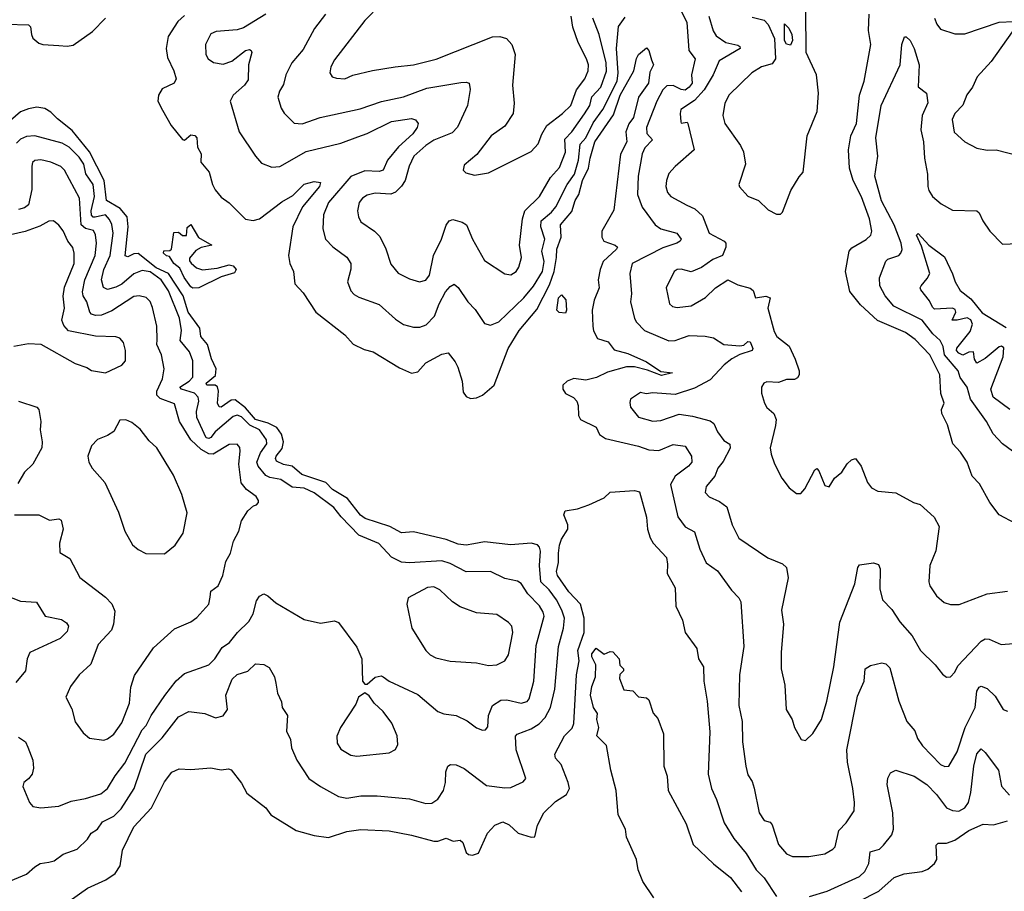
# Model space of a CAD drawing. Extents: x 1690054 to 1842981, y 782881 to 914114.
# Tile 397 of 656: x 1748911 to 1753770, y 883518 to 887818. Entities that reach past the tile are written whole.
import ezdxf

# ---------------------------------------------------------------- set-up
doc = ezdxf.new("R2010")
doc.units = 0

msp = doc.modelspace()

# ---------------------------------------------------------------- linework, layer by layer
at = {"layer": '0CON10XD'}
for points in [[(1752176.9, 887856.9), (1752203.1, 887805), (1752213.3, 887665), (1752243.8, 887625), (1752226.1, 887545), (1752228.8, 887505), (1752215.2, 887484.8), (1752195, 887470), (1752175, 887472.4), (1752135, 887493.7), (1752105, 887491.5), (1752085, 887471.1), (1752055.3, 887415), (1752003.9, 887285), (1752006.1, 887256.1), (1752033.3, 887225), (1751996.7, 887185), (1751982.8, 887155), (1751963.5, 887045), (1751959.4, 886955), (1751982.9, 886892.9), (1752046.2, 886806.2), (1752075.4, 886785.4), (1752154, 886764), (1752175.6, 886735), (1752170.8, 886725), (1752154.3, 886715), (1752085, 886691.9), (1751932.7, 886615), (1751921.8, 886565), (1751930.4, 886465), (1751924.6, 886425), (1751945, 886344), (1751955.6, 886325), (1751994.4, 886285), (1752115, 886233.8), (1752145, 886235.4), (1752181.8, 886248.2), (1752215, 886258.8), (1752293, 886257), (1752335, 886248), (1752385, 886215.6), (1752465, 886208.1), (1752485, 886211.3), (1752505, 886229.5), (1752515, 886228.6), (1752529.6, 886195), (1752526.4, 886185), (1752465, 886166.1), (1752425, 886144.6), (1752387.8, 886115), (1752318.8, 886041.2), (1752240.4, 885999.6), (1752145, 885968.2), (1752035, 885977.1), (1752001.9, 885971.9), (1751975, 885978), (1751926, 885945), (1751921.5, 885928.5), (1751925, 885906.7), (1751965, 885856), (1752035, 885837.5), (1752075, 885840.6), (1752165, 885871.9), (1752231.7, 885861.7), (1752318.3, 885838.3), (1752336.9, 885825), (1752353.8, 885783.8), (1752385, 885742), (1752415, 885723.8), (1752416.5, 885703.5), (1752382.2, 885637.8), (1752356.2, 885605), (1752341.8, 885565), (1752298.5, 885515), (1752293.3, 885485), (1752313.8, 885463.8), (1752365, 885440), (1752401.4, 885415), (1752426.5, 885325), (1752459.3, 885259.3), (1752602.2, 885162.2), (1752675, 885133.8), (1752694.3, 885114.3), (1752703.4, 885063.4), (1752670.8, 884905), (1752679.5, 884835), (1752669.1, 884695), (1752669.5, 884615), (1752686.2, 884535), (1752693.3, 884415), (1752723.8, 884365), (1752733.8, 884325), (1752767, 884267), (1752788.3, 884261.7), (1752825, 884296.7), (1752867.8, 884365), (1752893.3, 884455), (1752929.1, 884625), (1752958.4, 884845), (1753032.2, 885035), (1753047.1, 885115), (1753055, 885127.5), (1753125, 885138.6), (1753149.3, 885129.3), (1753158, 885108), (1753155, 885010), (1753168.8, 884955), (1753215, 884908), (1753255, 884847.5), (1753315, 884777.5), (1753357.1, 884705), (1753428.8, 884635), (1753465, 884588.8), (1753485, 884573.3), (1753505, 884576.2), (1753525, 884598.8), (1753539.8, 884630.2), (1753655, 884751.1), (1753675, 884763.5), (1753695, 884761.5), (1753755, 884735.5), (1753815, 884739.4)], [(1752525, 887829.2), (1752585, 887815.8), (1752605, 887794.3), (1752635.4, 887725), (1752640.7, 887625), (1752625, 887599.5), (1752572, 887585), (1752524.7, 887555.3), (1752412.6, 887447.4), (1752391.5, 887405), (1752381.5, 887345), (1752390.6, 887305), (1752467.6, 887197.6), (1752483.5, 887165), (1752492.2, 887105), (1752460, 887005), (1752462.3, 886992.3), (1752505, 886946.7), (1752557.5, 886925), (1752605, 886878.8), (1752645, 886858.8), (1752665, 886857.5), (1752675, 886867.5), (1752716, 886975), (1752757, 887043), (1752776.7, 887065), (1752797.1, 887245), (1752846.7, 887365), (1752853.5, 887455), (1752842.5, 887545), (1752791.4, 887655), (1752790.8, 887865)], [(1748845, 887795.8), (1748955, 887792.5), (1748965, 887782.5), (1748968.6, 887745), (1748976.6, 887726.6), (1749005, 887702.5), (1749025, 887695.5), (1749105, 887690.4), (1749145, 887686.4), (1749175, 887692.3), (1749270, 887760), (1749334.7, 887825)], [(1749725, 887837.5), (1749691.9, 887808.1), (1749643.1, 887735), (1749634.4, 887675), (1749640.3, 887630.3), (1749672, 887565), (1749683.8, 887525), (1749673.3, 887505), (1749614.3, 887475.7), (1749596.2, 887445), (1749592, 887415), (1749615, 887371.2), (1749658.6, 887295), (1749715, 887226.7), (1749725, 887223.8), (1749755, 887249.6), (1749775, 887246.2), (1749784.6, 887235), (1749789.2, 887189.2), (1749806.5, 887155), (1749805.5, 887115), (1749846.2, 887065), (1749861.9, 887005), (1749875, 886978.8), (1749905, 886942), (1749944.6, 886914.6), (1750025, 886833.1), (1750063.4, 886826.6), (1750095, 886835.4), (1750205, 886918.8), (1750259.2, 886950.8), (1750315, 887005.6), (1750365, 887018.5), (1750396.2, 887015), (1750390, 886995), (1750307.1, 886895), (1750259.6, 886795), (1750238.1, 886655), (1750244.2, 886615), (1750262, 886575), (1750268, 886515), (1750309.6, 886469.6), (1750373.1, 886375), (1750515, 886262.5), (1750556.4, 886216.4), (1750610.3, 886190.3), (1750655, 886179.2), (1750785, 886100), (1750845, 886074), (1750875, 886080.8), (1750915.4, 886124.6), (1750995, 886166.9), (1751025, 886173.3), (1751060, 886130), (1751073.4, 886103.4), (1751094.5, 886035), (1751100.2, 885980.2), (1751115, 885958), (1751135, 885948.6), (1751165, 885952.5), (1751195, 885965.5), (1751251.8, 886015), (1751321, 886195), (1751375.7, 886284.3), (1751462.2, 886387.8), (1751525, 886509.5), (1751547.8, 886575), (1751560.3, 886645), (1751560.9, 886685), (1751583.2, 886745), (1751580.6, 886805), (1751635, 886872), (1751651.4, 886925), (1751670.5, 886955), (1751688.6, 887025), (1751718.1, 887085), (1751725.5, 887135), (1751748.7, 887215), (1751841, 887349), (1751874.3, 887445), (1751941.2, 887565), (1751954.3, 887625.7), (1751964.5, 887645), (1752005, 887678.1), (1752015, 887666.2), (1752029.4, 887619.4), (1752038.9, 887595), (1752020.9, 887559.1), (1752014.3, 887505), (1751965.2, 887435), (1751939.5, 887335), (1751917, 887303), (1751901.6, 887265), (1751907.1, 887215), (1751875.4, 887154.6), (1751842.3, 886877.7), (1751783.3, 886775), (1751783.9, 886745), (1751793.5, 886725), (1751848.8, 886705), (1751860.6, 886695), (1751856.4, 886685), (1751790.8, 886625), (1751776.2, 886585), (1751766.2, 886535), (1751770, 886495), (1751746, 886434), (1751735.5, 886385), (1751738.9, 886305), (1751743, 886283), (1751762.9, 886245), (1751815, 886227.8), (1751845, 886189.4), (1751911.6, 886171.6), (1752005, 886130.2), (1752075, 886081.2), (1752132.5, 886075), (1752078.4, 886061.6), (1752008.8, 886088.8), (1751945.1, 886105.1), (1751905.2, 886104.8), (1751811, 886079), (1751757.8, 886052.2), (1751705, 886039.8), (1751645, 886047.3), (1751612.9, 886035), (1751591.8, 886015), (1751590.9, 885995), (1751605, 885973.3), (1751643.6, 885953.6), (1751660.8, 885935), (1751667.5, 885915), (1751668.6, 885865), (1751678.6, 885845), (1751755, 885806.7), (1751771.7, 885771.8), (1751802.2, 885752.2), (1751965, 885714.2), (1752016, 885695), (1752065, 885692.8), (1752135, 885722.4), (1752195, 885713.3), (1752226.2, 885665), (1752227.3, 885635), (1752212.2, 885615), (1752145, 885565.4), (1752122.7, 885525), (1752158.2, 885365), (1752195.4, 885315.4), (1752241.2, 885291.2), (1752267.7, 885205), (1752298.9, 885138.9), (1752355, 885099.2), (1752423, 885003), (1752460.6, 884965), (1752469.1, 884945), (1752483.9, 884725), (1752462.3, 884585), (1752459.5, 884435), (1752476.5, 884355), (1752477.1, 884255), (1752494.4, 884135)], [(1750125.7, 887844.3), (1750015, 887777.9), (1749985, 887767.7), (1749881.1, 887758.9), (1749855, 887747.8), (1749827.5, 887695), (1749830, 887645), (1749840.8, 887625), (1749866.9, 887606.9), (1749915, 887597.8), (1749957.3, 887612.7), (1750025, 887666.2), (1750045, 887670), (1750052.5, 887665), (1750056.2, 887655), (1750039.4, 887595), (1750038.6, 887521.4), (1750020.5, 887495), (1749964.3, 887445), (1749950, 887415), (1749994.4, 887265), (1750074.3, 887145), (1750105, 887109.2), (1750155, 887089.4), (1750195, 887092.5), (1750325, 887166.5), (1750495, 887208.8), (1750579.6, 887239.6)], [(1750420, 887845), (1750365.3, 887774.7), (1750310.3, 887669.7), (1750254.5, 887605), (1750224.5, 887545), (1750213, 887497), (1750193.5, 887465), (1750185.5, 887435), (1750201.4, 887381.4), (1750216.3, 887356.3), (1750265, 887307.1), (1750305, 887303.5), (1750394.3, 887334.3), (1750591.7, 887378.3), (1750696.3, 887413.7), (1750805, 887436.8), (1750920.1, 887479.9), (1751087.4, 887507.4), (1751115, 887510), (1751128.8, 887505), (1751133.3, 887473.3), (1751121.1, 887395), (1751072.3, 887287.7), (1751045, 887258.8), (1750955, 887222.4), (1750915, 887197.5), (1750856.8, 887145), (1750832.2, 887095), (1750813.4, 887025), (1750795, 886996.5), (1750765, 886967.5), (1750742.7, 886957.3), (1750665, 886962.3), (1750625, 886952.5), (1750603, 886937), (1750586.5, 886915), (1750578.5, 886875), (1750582.2, 886845), (1750595, 886820.8), (1750662.5, 886775), (1750687.8, 886747.8), (1750717.6, 886687.6), (1750741.9, 886611.9), (1750777.9, 886567.9), (1750835, 886538.5), (1750884.5, 886524.5), (1750915, 886532.5), (1750933.1, 886556.9), (1750953.2, 886655), (1750993.1, 886735), (1751016.1, 886803.9), (1751030, 886825), (1751048.3, 886831.7), (1751095, 886819.5), (1751116.7, 886805), (1751145.5, 886735), (1751205, 886630), (1751305, 886563.5), (1751335, 886559.5), (1751360.6, 886575), (1751374, 886596), (1751386.9, 886645), (1751376.9, 886705), (1751392.9, 886835), (1751404.2, 886875), (1751476.7, 886945), (1751530.8, 887039.2), (1751575, 887089.1), (1751605.2, 887164.8), (1751601.3, 887228.7), (1751635, 887264.7), (1751697.7, 887352.3), (1751724.8, 887395), (1751735, 887437.7), (1751778.7, 887485), (1751806.6, 887563.4), (1751804.5, 887605), (1751771.2, 887745), (1751739.6, 887825)], [(1750579.6, 887239.6), (1750625, 887255.8), (1750745, 887314.7), (1750845, 887330.6), (1750864.3, 887324.3), (1750877.1, 887305), (1750872.2, 887285), (1750851.1, 887255), (1750780.2, 887189.8), (1750726.5, 887125), (1750705.2, 887074.8), (1750685, 887068.7), (1750615, 887071.4), (1750545, 887044.2), (1750435, 886915.5), (1750410.7, 886855), (1750407.5, 886785), (1750419.5, 886735), (1750456.9, 886696.9), (1750525.3, 886645.3), (1750544.5, 886615), (1750545, 886587.5), (1750528.9, 886525), (1750545, 886480), (1750561.4, 886461.4), (1750585, 886448.1), (1750685, 886412.2), (1750765, 886340.5), (1750805, 886314.5), (1750855, 886300.9), (1750885, 886300.4), (1750917, 886313), (1750958.8, 886355), (1750980.3, 886415), (1751012.1, 886475), (1751035, 886501.9), (1751055, 886512.9), (1751075, 886497.1), (1751121.8, 886425), (1751157.9, 886387.9), (1751205, 886319.2), (1751235, 886310.6), (1751275, 886326.9), (1751398.4, 886445), (1751446.6, 886503.4), (1751490.2, 886575), (1751499.1, 886625), (1751488.4, 886675), (1751502.5, 886735), (1751482.8, 886795), (1751484.2, 886825), (1751535, 886867.6), (1751557.1, 886895), (1751613.1, 887005), (1751649.2, 887055), (1751669, 887125), (1751676.6, 887203.4), (1751705, 887235.2), (1751741.3, 887308.7), (1751788, 887375), (1751859.7, 887515), (1751864.6, 887555), (1751855.7, 887675), (1751865.4, 887784.6), (1751899.6, 887830.4)], [(1750655, 887854.2), (1750615, 887814.2), (1750465, 887620), (1750447.1, 887585), (1750442, 887555), (1750453.3, 887535), (1750475, 887528.9), (1750515, 887526.5), (1750555, 887543.8), (1750652.4, 887567.6), (1750764.6, 887585.4), (1750855, 887595.4), (1750966.7, 887623.2), (1751245, 887732.2), (1751280, 887735), (1751313.3, 887725), (1751339.2, 887695), (1751355.6, 887645), (1751342.2, 887495), (1751351.9, 887405), (1751345.7, 887355), (1751305, 887292), (1751238, 887245), (1751167.6, 887152.4), (1751105, 887100), (1751100, 887075), (1751112.3, 887062.3), (1751155, 887051.2), (1751225, 887062), (1751435, 887168), (1751470, 887205), (1751487.3, 887252.7), (1751512.9, 887295), (1751590, 887355), (1751630, 887395), (1751659, 887471), (1751700.4, 887525), (1751715.9, 887565), (1751717.3, 887595), (1751708.7, 887625), (1751666.9, 887705), (1751640, 887780), (1751633.1, 887835)], [(1752312.3, 887835), (1752332.8, 887762.8), (1752348.1, 887738.1), (1752395.3, 887705.3), (1752455, 887692), (1752465.5, 887685), (1752466.2, 887675), (1752363.1, 887615), (1752333.6, 887545), (1752289.1, 887470.9), (1752241.4, 887418.6), (1752173.8, 887375), (1752169.5, 887355), (1752173.1, 887313.1), (1752175, 887307.5), (1752205, 887312), (1752208.9, 887305), (1752240, 887175), (1752145, 887092.9), (1752115, 887058.6), (1752102.1, 887025), (1752100.4, 886995), (1752107.5, 886965), (1752125, 886945.5), (1752202.9, 886902.9), (1752242.9, 886885), (1752280.2, 886850.2), (1752313.8, 886765), (1752386.7, 886725), (1752395.6, 886715), (1752395.6, 886695), (1752380, 886655), (1752332, 886635), (1752275, 886594.3), (1752225, 886574), (1752175, 886586.7), (1752155.5, 886584.5), (1752140.8, 886575), (1752100.8, 886495), (1752118, 886415), (1752132.8, 886402.8), (1752155, 886396.9), (1752225, 886405.6), (1752295, 886447.8), (1752344.6, 886495.4), (1752405, 886534.4), (1752455, 886509.4), (1752515, 886492.9), (1752531.2, 886481.2), (1752542.5, 886445), (1752593.5, 886453.5), (1752614, 886445), (1752603.3, 886395), (1752635, 886278.6), (1752647.9, 886255), (1752707.6, 886207.6), (1752737, 886143), (1752757.9, 886085), (1752757.7, 886065), (1752749.6, 886050.4), (1752735, 886042.2), (1752695, 886042.7), (1752655, 886028.5), (1752598.8, 886031.2), (1752583.3, 886025), (1752571.2, 886005), (1752572, 885975), (1752586.1, 885926.1), (1752597.5, 885905), (1752632.5, 885875), (1752643.3, 885845), (1752641.2, 885815), (1752614.4, 885705.6), (1752619.2, 885675), (1752635.7, 885625.7), (1752672.5, 885555), (1752708.3, 885508.3), (1752745, 885480), (1752765, 885480.8), (1752785, 885502.5), (1752835, 885596.2), (1752845, 885603.3), (1752855, 885592.5), (1752885, 885520), (1752905, 885513.3), (1752931.2, 885555), (1752968.8, 885585), (1752995, 885626.2), (1753015, 885646.7), (1753035, 885652.5), (1753064.2, 885614.2), (1753094, 885535), (1753115, 885508.8), (1753145, 885492), (1753235, 885483.3), (1753322.5, 885435), (1753355, 885426), (1753423.9, 885363.9), (1753447.7, 885317.7), (1753432.7, 885197.3), (1753402.5, 885125), (1753397.1, 885045), (1753402.9, 885025), (1753435, 884976), (1753472.6, 884942.6), (1753505, 884932.5), (1753547.3, 884932.7), (1753685, 884985.6), (1753785, 884998.1)], [(1753825, 885332.5), (1753743.8, 885375), (1753698, 885435), (1753647.3, 885527.3), (1753612, 885565), (1753586, 885635), (1753554.3, 885684.3), (1753515.6, 885725.6), (1753489.7, 885819.7), (1753461.4, 885875), (1753460, 885895), (1753472.7, 885925), (1753456.8, 885973.2), (1753451.8, 886065), (1753401.8, 886165), (1753329.6, 886239.6), (1753282.2, 886275), (1753144.2, 886334.3), (1753060.2, 886410.2), (1753007.4, 886477.4), (1752985.6, 886575), (1753004.4, 886675), (1753017.8, 886692.2), (1753087.5, 886732.5), (1753110.6, 886755), (1753116.4, 886775), (1753104.8, 886834.8), (1753065, 886944.4), (1753024.5, 887025), (1753006.5, 887085), (1753000.5, 887175), (1753012.5, 887245), (1753041.2, 887305), (1753054.6, 887445), (1753078.2, 887515), (1753111.1, 887695), (1753100, 887765), (1753103.6, 887845)], [(1753425.5, 887825.5), (1753437.1, 887795), (1753455, 887771.4), (1753525, 887747.3), (1753575, 887748), (1753745, 887805.3), (1753815, 887808)], [(1752715, 887692.5), (1752695, 887697.5), (1752684.7, 887714.7), (1752685, 887797.5), (1752705.8, 887775.8), (1752722, 887745), (1752724, 887715), (1752715, 887692.5)], [(1753837, 887797), (1753705, 887610.8), (1753635.5, 887535), (1753613.1, 887485), (1753585, 887446.2), (1753564.6, 887395.4), (1753525.6, 887355), (1753512.2, 887325), (1753522.6, 887262.6), (1753575, 887214.2), (1753634.5, 887184.5), (1753685, 887173.1), (1753730, 887175), (1753845, 887146.2)], [(1753835, 885671.4), (1753761.4, 885725), (1753715.6, 885775), (1753682.1, 885835), (1753603.8, 885945), (1753586.1, 886005), (1753552.5, 886052.5), (1753541.6, 886085), (1753474.6, 886164.6), (1753467.5, 886205), (1753452.9, 886235), (1753417.7, 886267.7), (1753365, 886335.9), (1753224.3, 886405), (1753182.3, 886455), (1753155.3, 886505), (1753154, 886544), (1753185, 886625.6), (1753195, 886635.4), (1753248.6, 886655), (1753259.5, 886665), (1753265.4, 886684.6), (1753261, 886715), (1753225.8, 886805), (1753163.2, 886923.2), (1753130.2, 887045), (1753145.9, 887145), (1753136.6, 887235), (1753161.7, 887395), (1753255.3, 887594.7), (1753264.6, 887695.4), (1753277, 887733), (1753285, 887733.3), (1753305, 887714.2), (1753325.2, 887675.2), (1753349.6, 887595), (1753345.5, 887485.5), (1753386, 887455), (1753391.8, 887408.2), (1753364.6, 887345), (1753357.9, 887275), (1753371.1, 887215), (1753375.6, 887135), (1753390.8, 887055), (1753392.2, 886995), (1753397.1, 886975), (1753415.8, 886945), (1753459.1, 886909.1), (1753515, 886877.1), (1753635, 886873.8), (1753646, 886865), (1753664, 886825), (1753698.8, 886775), (1753760.5, 886710.5), (1753875, 886715.8)], [(1748865, 883570), (1748945, 883601.8), (1748985, 883638.9), (1749012.5, 883655), (1749055, 883661.5), (1749081.8, 883668.2), (1749125, 883700.9), (1749194.3, 883725), (1749245.9, 883774.1), (1749264.4, 883805), (1749295, 883823.5), (1749320, 883860), (1749375, 883888.7), (1749412, 883925), (1749475.3, 884025), (1749533.9, 884195), (1749613.3, 884275), (1749695, 884378.2), (1749745.4, 884404.6), (1749824.6, 884394.6), (1749876.8, 884373.2), (1749915, 884382.9), (1749936, 884414), (1749927.9, 884485), (1749960, 884565), (1749985, 884586.7), (1750036.3, 884603.7), (1750075, 884639.2), (1750115, 884636.7), (1750141.7, 884621.7), (1750168, 884575), (1750174.3, 884545), (1750182.5, 884495), (1750202.3, 884452.3), (1750206.2, 884425), (1750232, 884385), (1750228.3, 884308.3), (1750246.8, 884266.8), (1750252.9, 884225), (1750279.2, 884165), (1750338, 884075), (1750395, 884034.4), (1750485, 883985.6), (1750525, 883977.5), (1750595, 883987.9), (1750675, 883989.1), (1750835, 883974.5), (1750915, 883950.6), (1750945, 883952.2), (1750975, 883972.5), (1751002.5, 884015), (1751012.7, 884055), (1751013.4, 884106.6), (1751024.3, 884135.7), (1751036.4, 884143.6), (1751065, 884141.2), (1751105, 884124.2), (1751215, 884039.1), (1751305, 884027.5), (1751335, 884030.6), (1751358.9, 884041.1), (1751395, 884057.3), (1751408.2, 884075), (1751360.8, 884215), (1751357.4, 884282.6), (1751366.5, 884293.5), (1751435, 884319.1), (1751475, 884343.9), (1751503.8, 884375), (1751530, 884425), (1751552.5, 884515), (1751569.4, 884725), (1751594.3, 884815), (1751599.3, 884865), (1751586.6, 884905), (1751560, 884955), (1751523.7, 885005), (1751483, 885045), (1751475.9, 885125), (1751481.5, 885195), (1751476.7, 885215), (1751466.2, 885226.2), (1751435, 885235.5), (1751335, 885226.2), (1751205, 885242), (1751152.4, 885232.4), (1751115, 885225.9), (1751075, 885229.8), (1751015, 885252.8), (1750855, 885291.3), (1750795, 885285.4), (1750737.1, 885317.1), (1750616, 885356), (1750593.6, 885373.6), (1750528, 885455), (1750455, 885499.8), (1750421.4, 885535), (1750303.3, 885573.3), (1750256.3, 885615), (1750213.2, 885623.2), (1750179, 885639), (1750173.4, 885653.4), (1750176.7, 885665), (1750207.1, 885702.9), (1750213.4, 885735), (1750203.2, 885773.2), (1750180.4, 885805), (1750137.9, 885827.9), (1750074.4, 885844.4), (1750025, 885902.3), (1749975, 885941.4), (1749955, 885940.2), (1749905, 885906.4), (1749895, 885907.1), (1749887.3, 885925), (1749892.4, 885985), (1749887.1, 886007.1), (1749875.3, 886015.3), (1749834.9, 886014.9), (1749831.8, 886025), (1749877.6, 886062.4), (1749881.1, 886095), (1749858.3, 886145), (1749837.4, 886215), (1749805.2, 886255.2), (1749799.8, 886295), (1749742.2, 886375), (1749717.6, 886455), (1749646, 886565), (1749585, 886593.9), (1749495, 886663.7), (1749475, 886663), (1749445, 886648.4), (1749431.9, 886651.9), (1749445.7, 886795), (1749441.7, 886845), (1749406.1, 886886.1), (1749338.9, 886925), (1749328.7, 887025), (1749256, 887166), (1749170.8, 887270.8), (1749098.1, 887328.1), (1749065, 887362), (1749035, 887380), (1748995, 887386.1), (1748955, 887377.5), (1748915, 887362.5), (1748865, 887320.8)], [(1749945.7, 884745), (1749986.4, 884795), (1750042, 884848), (1750063.8, 884886.2), (1750079.2, 884950.7), (1750095, 884973.3), (1750115, 884984.4), (1750135, 884975.6), (1750175, 884941.4), (1750315, 884859.2), (1750395, 884840.8), (1750465, 884851.2), (1750485, 884843.3), (1750575, 884722.5), (1750598.8, 884665), (1750603.3, 884555), (1750615, 884540), (1750625, 884540), (1750665, 884573.3), (1750695, 884580), (1750705, 884576.2), (1750734.2, 884554.2), (1750875, 884489.2), (1750973.8, 884405), (1751003.6, 884393.6), (1751065, 884384.3), (1751118.6, 884358.6), (1751165, 884324.4), (1751195, 884312.5), (1751210, 884315), (1751220.9, 884329.1), (1751223.8, 884385), (1751243.8, 884435), (1751285, 884460.8), (1751315, 884462.9), (1751386.4, 884446.4), (1751415, 884454.4), (1751425, 884468), (1751447.5, 884555), (1751458.9, 884731.1), (1751498.4, 884875), (1751494.1, 884895), (1751476, 884926), (1751419.2, 884985), (1751385, 885035.6), (1751367.8, 885047.8), (1751305, 885061.5), (1751234.7, 885094.7), (1751115, 885092.9), (1751035, 885135.3), (1750995, 885147.8), (1750835, 885137.9), (1750795, 885141.8), (1750746.6, 885166.6), (1750682.7, 885232.7), (1750585.1, 885275.1), (1750497.7, 885365), (1750461.1, 885411.1), (1750365, 885483.2), (1750315, 885506.6), (1750255, 885511.2), (1750199.7, 885549.7), (1750145, 885558.6), (1750125, 885568.6), (1750087.3, 885615), (1750081.2, 885635), (1750098.8, 885681.2), (1750130, 885725), (1750128.7, 885745), (1750094.7, 885794.7), (1750047.5, 885817.5), (1750005, 885858.6), (1749985, 885866.3), (1749965, 885860), (1749876.2, 885785), (1749855, 885756.5), (1749845, 885751.2), (1749831.8, 885755), (1749785.2, 885855), (1749784.3, 885885), (1749795.2, 885935), (1749792.1, 885955), (1749773.9, 885975), (1749710, 885995), (1749701.5, 886005), (1749748.1, 886035), (1749765.5, 886054.5), (1749764.8, 886134.8), (1749749.8, 886179.8), (1749702.8, 886235), (1749710.2, 886285), (1749700.2, 886345), (1749645, 886479.6), (1749610, 886535), (1749555, 886573.4), (1749515, 886580.5), (1749475, 886563.2), (1749415, 886513.4), (1749385, 886497.3), (1749345, 886486.2), (1749325, 886496.9), (1749314.8, 886535), (1749327, 886585), (1749357, 886655), (1749371.7, 886765), (1749366.4, 886806.4), (1749355, 886831.8), (1749335, 886854.7), (1749283.7, 886843.7), (1749274, 886844), (1749265, 886853.3), (1749263.1, 886875), (1749280.8, 886945), (1749273.7, 887005), (1749237.5, 887057.5), (1749227.5, 887105), (1749205, 887140), (1749155, 887188.1), (1749120.9, 887209.1), (1748985, 887245.3), (1748945, 887240.9), (1748915, 887227.5), (1748895, 887207.7)], [(1749850.9, 884969.1), (1749855, 884998), (1749890, 885025), (1749913.3, 885075), (1749928.1, 885145), (1749950.6, 885185), (1749965.8, 885245), (1749992.5, 885295), (1750006, 885345), (1750037.5, 885395), (1750065, 885420), (1750080, 885425), (1750090, 885435), (1750090, 885445), (1750078.8, 885465), (1750030, 885500), (1750003.4, 885533.4), (1749992, 885625), (1749999.6, 885689.6), (1749996.9, 885706.9), (1749985, 885724), (1749945, 885722.2), (1749865, 885673.9), (1749845, 885675.8), (1749807.1, 885697.1), (1749756.3, 885745), (1749700.4, 885835), (1749675, 885923.1), (1749605, 885949), (1749587.1, 885965), (1749588.1, 885985), (1749615.4, 886045), (1749624.6, 886095), (1749610.6, 886165), (1749587.6, 886215), (1749588.9, 886238.9), (1749587.2, 886305), (1749566.9, 886396.9), (1749555, 886428.1), (1749535, 886447.3), (1749500, 886455), (1749475, 886452), (1749365, 886381.3), (1749315, 886359.1), (1749285, 886358), (1749265.5, 886365), (1749256.7, 886375), (1749243.1, 886425), (1749224.8, 886455), (1749220.2, 886475), (1749232.4, 886535), (1749283.7, 886655), (1749289.8, 886715), (1749285.6, 886755.6), (1749275, 886777.1), (1749235, 886787.9), (1749214.9, 886805), (1749207, 886937), (1749132.9, 887075), (1749113.8, 887093.8), (1749065, 887114.1), (1749015, 887126.1), (1748985, 887123.3), (1748975, 887112.9), (1748971.1, 887095), (1748970.7, 886979.3), (1748953.9, 886905), (1748935, 886889.1), (1748905, 886881.6)], [(1748882.9, 886207.1), (1748955, 886220.6), (1749016.1, 886216.1), (1749185, 886120.8), (1749241.7, 886101.7), (1749265, 886087.5), (1749335, 886076.2), (1749415, 886113.8), (1749433.3, 886135), (1749433.8, 886185), (1749423.3, 886225), (1749405, 886246.2), (1749385, 886252.5), (1749285, 886256.7), (1749151.8, 886281.8), (1749129.1, 886309.1), (1749118.2, 886335), (1749132.2, 886395), (1749125.8, 886454.2), (1749131.7, 886498.3), (1749179.1, 886615), (1749180, 886665), (1749172.9, 886692.9), (1749147.8, 886725), (1749125, 886776.2), (1749104.2, 886804.2), (1749077.5, 886825), (1749055, 886824.2), (1749011.1, 886798.9), (1748937.4, 886772.6), (1748865, 886756)], [(1749765, 886492.9), (1749755, 886500), (1749722.9, 886545), (1749701.7, 886591.7), (1749671.2, 886615), (1749650, 886650), (1749635, 886652.5), (1749620, 886665), (1749623, 886677), (1749651.7, 886678.3), (1749660, 886685), (1749671.7, 886768.3), (1749695, 886770), (1749715, 886752.5), (1749735, 886752.5), (1749738.3, 886791.7), (1749755, 886807.5), (1749793.3, 886743.3), (1749860, 886705), (1749806.7, 886693.3), (1749780.7, 886679.3), (1749748.3, 886641.7), (1749748.3, 886628.3), (1749757, 886617), (1749783.9, 886593.9), (1749813.9, 886583.9), (1749885, 886592.5), (1749945, 886607.5), (1749965, 886602.5), (1749980, 886585), (1749970.7, 886569.3), (1749905, 886548.8), (1749795, 886494.5), (1749765, 886492.9)], [(1753797.5, 885895), (1753714.6, 885955), (1753703.6, 885995), (1753764.2, 886155), (1753768.3, 886198.3), (1753756.4, 886206.4), (1753745, 886203.3), (1753675, 886146.7), (1753635, 886122.5), (1753623, 886143), (1753618.3, 886178.3), (1753595, 886177.5), (1753565, 886162.5), (1753545, 886172.5), (1753533.3, 886185), (1753535, 886196.7), (1753600.7, 886279.3), (1753613.3, 886315), (1753605, 886337.5), (1753586.1, 886346.1), (1753537.5, 886335), (1753512.5, 886335), (1753530, 886375), (1753527.7, 886387.7), (1753513.9, 886393.9), (1753425, 886390), (1753415, 886398.8), (1753401.2, 886431.2), (1753358, 886485), (1753354.2, 886495), (1753359.2, 886505), (1753389.8, 886540.2), (1753402, 886565), (1753360.7, 886700.7), (1753336.7, 886755), (1753345, 886763.3), (1753398, 886705), (1753475, 886647.5), (1753515, 886563.3), (1753526.9, 886525), (1753551.5, 886481.5), (1753605, 886440.8), (1753661.4, 886371.4), (1753779.3, 886299.3)], [(1751605, 886370), (1751573, 886373), (1751562.5, 886385), (1751570, 886445), (1751585, 886460), (1751606.7, 886435), (1751610, 886385), (1751605, 886370)], [(1748905, 885935.6), (1748995, 885905.8), (1749006, 885895), (1749015.5, 885835), (1749012.5, 885795), (1749022.2, 885735), (1749020.6, 885705), (1748975.2, 885624.8), (1748935.5, 885585), (1748901.1, 885528.9)], [(1749625, 885182), (1749678.8, 885225), (1749718, 885285), (1749736.9, 885385), (1749710.5, 885475), (1749669.9, 885569.9), (1749587.8, 885705), (1749550.5, 885740.5), (1749505, 885798), (1749465, 885831.2), (1749435, 885843.8), (1749405, 885842.5), (1749375, 885786.7), (1749345, 885766), (1749295, 885746), (1749266.2, 885715), (1749248, 885665), (1749252, 885635), (1749268.8, 885605), (1749330.8, 885535), (1749398.8, 885388.8), (1749430, 885295), (1749467.6, 885227.6), (1749495, 885204), (1749534.3, 885184.3), (1749625, 885182)], [(1749155, 883468.6), (1749245, 883532.9), (1749336.3, 883573.7), (1749382.5, 883605), (1749406.3, 883643.7), (1749418.7, 883721.3), (1749475, 883835.7), (1749561.3, 883928.7), (1749625, 884058), (1749662, 884105), (1749697.7, 884122.3), (1749755, 884118.6), (1749855, 884127.5), (1749878.8, 884121.2), (1749905, 884116.7), (1749941.7, 884121.7), (1749955, 884116.2), (1750005, 884051.2), (1750031.4, 884001.4), (1750125, 883929.2), (1750150, 883895), (1750275, 883817.9), (1750365, 883792.2), (1750435, 883783.8), (1750525, 883813.1), (1750595, 883822.3), (1750735, 883816.8), (1750845, 883795.4), (1750955, 883764.5), (1750975, 883764.5), (1751015, 883780.5), (1751050, 883765), (1751085, 883770), (1751098, 883758), (1751115, 883708.8), (1751125, 883700), (1751145, 883696), (1751175, 883706.2), (1751220, 883805), (1751255, 883844.2), (1751295, 883860.5), (1751326.9, 883845), (1751370.8, 883805), (1751435, 883784.3), (1751453.3, 883786.7), (1751465.7, 883844.3), (1751497.5, 883905), (1751555, 883961.4), (1751608.8, 883995), (1751624, 884025), (1751618.1, 884055), (1751583.1, 884143.1), (1751555.7, 884175), (1751552.2, 884195), (1751599.6, 884285), (1751637.3, 884322.7), (1751645.3, 884344.7), (1751658.9, 884585), (1751672.2, 884655), (1751665.1, 884705), (1751697.3, 884795), (1751697.4, 884865), (1751678.9, 884935), (1751620.4, 884995), (1751565.3, 885075), (1751560.3, 885095), (1751570.5, 885139.5), (1751570.3, 885185), (1751574.6, 885225), (1751585, 885254.6), (1751616.3, 885305), (1751615.3, 885325), (1751596.9, 885375), (1751603.3, 885395), (1751664.3, 885404.3), (1751719.4, 885425), (1751795, 885458.5), (1751825, 885486), (1751945.4, 885495.4), (1751968.9, 885488.9), (1752005, 885363.8), (1752008.8, 885305), (1752021.9, 885261.9), (1752036.9, 885235), (1752102.7, 885165), (1752108, 885132), (1752105.5, 885085), (1752146.4, 885015), (1752149.4, 884925), (1752181.9, 884855), (1752195.7, 884795), (1752252, 884715), (1752261.4, 884665), (1752285.6, 884625), (1752287.8, 884555), (1752303.6, 884456.4), (1752316.4, 884303.6), (1752308.5, 884095), (1752325.4, 884025), (1752349.9, 883969.9), (1752387.3, 883855), (1752435, 883778.9), (1752495.4, 883705), (1752545, 883624.2), (1752585, 883584), (1752645, 883492.5)], [(1748885, 885375.7), (1749005, 885374.5), (1749058, 885348), (1749105, 885355.4), (1749115, 885349.2), (1749126.2, 885305), (1749107.1, 885235), (1749109.3, 885189.3), (1749158.7, 885158.7), (1749208, 885065), (1749335, 884969.2), (1749365.4, 884935.4), (1749381.1, 884898.9), (1749374.4, 884835), (1749363.7, 884806.3), (1749298, 884735), (1749261.4, 884638.6), (1749204.5, 884585.5), (1749162.4, 884527.6), (1749138.8, 884475), (1749167.6, 884417.6), (1749184.4, 884354.4), (1749225, 884298.8), (1749255, 884273.8), (1749325.9, 884264.1), (1749345, 884270), (1749375, 884292.5), (1749415, 884348), (1749452.5, 884445), (1749459.4, 884525), (1749477.8, 884582.2), (1749571.7, 884718.3), (1749675, 884812.2), (1749755, 884847.8), (1749785, 884868.1), (1749844.4, 884935), (1749850.9, 884969.1)], [(1751225, 884631.5), (1751265, 884634.4), (1751305.8, 884655), (1751323.3, 884685), (1751344.5, 884795), (1751340, 884825), (1751323, 884843), (1751265, 884882.9), (1751165, 884891.1), (1751085, 884921.1), (1751046.5, 884946.5), (1750985, 885004.4), (1750955, 885019.5), (1750924.1, 885015.9), (1750828, 884965), (1750820.8, 884935), (1750845.7, 884815), (1750915.7, 884705), (1750936, 884685), (1750965, 884670), (1751035, 884652.9), (1751165.6, 884645.6), (1751225, 884631.5)], [(1748831.2, 884981.2), (1748915, 884948.7), (1748993.8, 884943.8), (1749036, 884875), (1749117.8, 884857.8), (1749141.4, 884841.4), (1749151.9, 884825), (1749145, 884800), (1749110.6, 884765), (1748960.8, 884695), (1748947.8, 884665), (1748939.4, 884605), (1748892.5, 884547.5)], [(1748905, 884278.6), (1748940, 884255), (1748952, 884228), (1748975.6, 884165), (1748979.1, 884125), (1748971.9, 884095), (1748955, 884072.5), (1748931.2, 884055), (1748926, 884035), (1748960, 883955), (1748976.4, 883936.4), (1749015, 883928.8), (1749105, 883938), (1749165, 883963.1), (1749235.6, 883975.6), (1749311.5, 883998.5), (1749345, 884025.6), (1749382.2, 884087.8), (1749430.6, 884149.4), (1749515.2, 884315), (1749535, 884335.3), (1749559.8, 884385), (1749626.7, 884483.3), (1749683.7, 884556.3), (1749725, 884592.2), (1749845, 884634.5), (1749874.6, 884665), (1749910.3, 884719.7), (1749945.7, 884745)], [(1752040.9, 883485), (1751985.7, 883565.7), (1751963.8, 883623.8), (1751954.6, 883675), (1751905.7, 883785), (1751900.8, 883825), (1751864.6, 883895), (1751854.4, 884015.6), (1751828.8, 884115), (1751807.3, 884237.3), (1751758.8, 884285), (1751769.2, 884325), (1751759.5, 884365), (1751762.9, 884395), (1751742.1, 884425), (1751727.1, 884485), (1751735, 884527.5), (1751753.3, 884575), (1751754, 884635), (1751733.8, 884675), (1751735, 884690), (1751755, 884717.5), (1751795, 884687.5), (1751825, 884700), (1751838.3, 884698.3), (1751870, 884665), (1751873, 884633), (1751890, 884615), (1751890, 884605), (1751873, 884587), (1751871.7, 884568.3), (1751891.7, 884511.7), (1751937, 884507), (1751965, 884477.5), (1752005, 884472.5), (1752015, 884462.5), (1752036.4, 884396.4), (1752060.7, 884370.7), (1752088.8, 884295), (1752089.4, 884135), (1752106.2, 884085), (1752110.4, 884015), (1752200.6, 883850.6), (1752235, 883748), (1752335, 883652.5), (1752418.6, 883585), (1752472.7, 883515)], [(1752494.4, 884135), (1752505, 884092.5), (1752525, 884060), (1752535, 884026.7), (1752560.5, 883905), (1752585, 883867.7), (1752615, 883858.6), (1752624.4, 883845), (1752655, 883748.9), (1752695, 883702.5), (1752725, 883690), (1752805, 883688.9), (1752885, 883702.9), (1752923.8, 883725), (1752935, 883737.5), (1752952.6, 883817.4), (1752988.8, 883855), (1753029.2, 883915), (1753031.4, 883955), (1753023.1, 884025), (1752996.2, 884155), (1752992.2, 884215), (1753045, 884480), (1753078.9, 884555), (1753083.8, 884615), (1753108.8, 884631.2), (1753165, 884645.6), (1753185, 884639.4), (1753205, 884620), (1753248.8, 884455), (1753289.5, 884355), (1753328.9, 884308.9), (1753342.3, 884272.3), (1753366.5, 884235), (1753455, 884143.3), (1753475.9, 884134.1), (1753496.2, 884135), (1753537.7, 884205), (1753576.3, 884325), (1753626.7, 884425), (1753635, 884504.2), (1753645, 884524.3), (1753655, 884530), (1753685, 884518.9), (1753725, 884481.1), (1753764.4, 884415), (1753785, 884407.1)], [(1750575, 884184.4), (1750735, 884200), (1750765, 884216.7), (1750777.3, 884242.7), (1750774.3, 884285), (1750746.7, 884346.7), (1750704, 884405), (1750660, 884445), (1750635, 884482.5), (1750615, 884497.5), (1750583.3, 884475), (1750569.7, 884440.3), (1750494.4, 884325), (1750476.6, 884283.4), (1750478.3, 884248.3), (1750495, 884219.2), (1750545, 884190), (1750575, 884184.4)], [(1752808.6, 883491.4), (1752895, 883518.8), (1753055, 883590.4), (1753080.8, 883615), (1753100.8, 883655), (1753107.7, 883712.3), (1753154, 883726), (1753173.1, 883745), (1753215, 883796), (1753223.3, 883825), (1753220.4, 883905), (1753191.8, 884045), (1753194.4, 884075.6), (1753207.9, 884102.1), (1753235, 884115.8), (1753325, 884086.4), (1753387.7, 884045), (1753436, 883996), (1753485, 883929.5), (1753515, 883915.5), (1753545, 883913.8), (1753575, 883929.6), (1753592.9, 883955), (1753604.8, 884005.2), (1753618.9, 884135), (1753635, 884195.8), (1753655, 884220), (1753675, 884202.5), (1753741.2, 884115), (1753756.3, 884036.3), (1753795, 883991.6)], [(1752947.5, 883415), (1753151.1, 883518.9), (1753225.8, 883585), (1753275.3, 883604.7), (1753365, 883615.3), (1753393.1, 883626.9), (1753424.7, 883655.3), (1753436.2, 883673.8), (1753434.3, 883745), (1753443.3, 883755), (1753485, 883754.4), (1753525, 883769.6), (1753595, 883817.1), (1753665, 883848.8), (1753716.1, 883846.1), (1753785, 883865.5)]]:
    msp.add_lwpolyline(points, dxfattribs=at)

doc.saveas('drawing.dxf')
